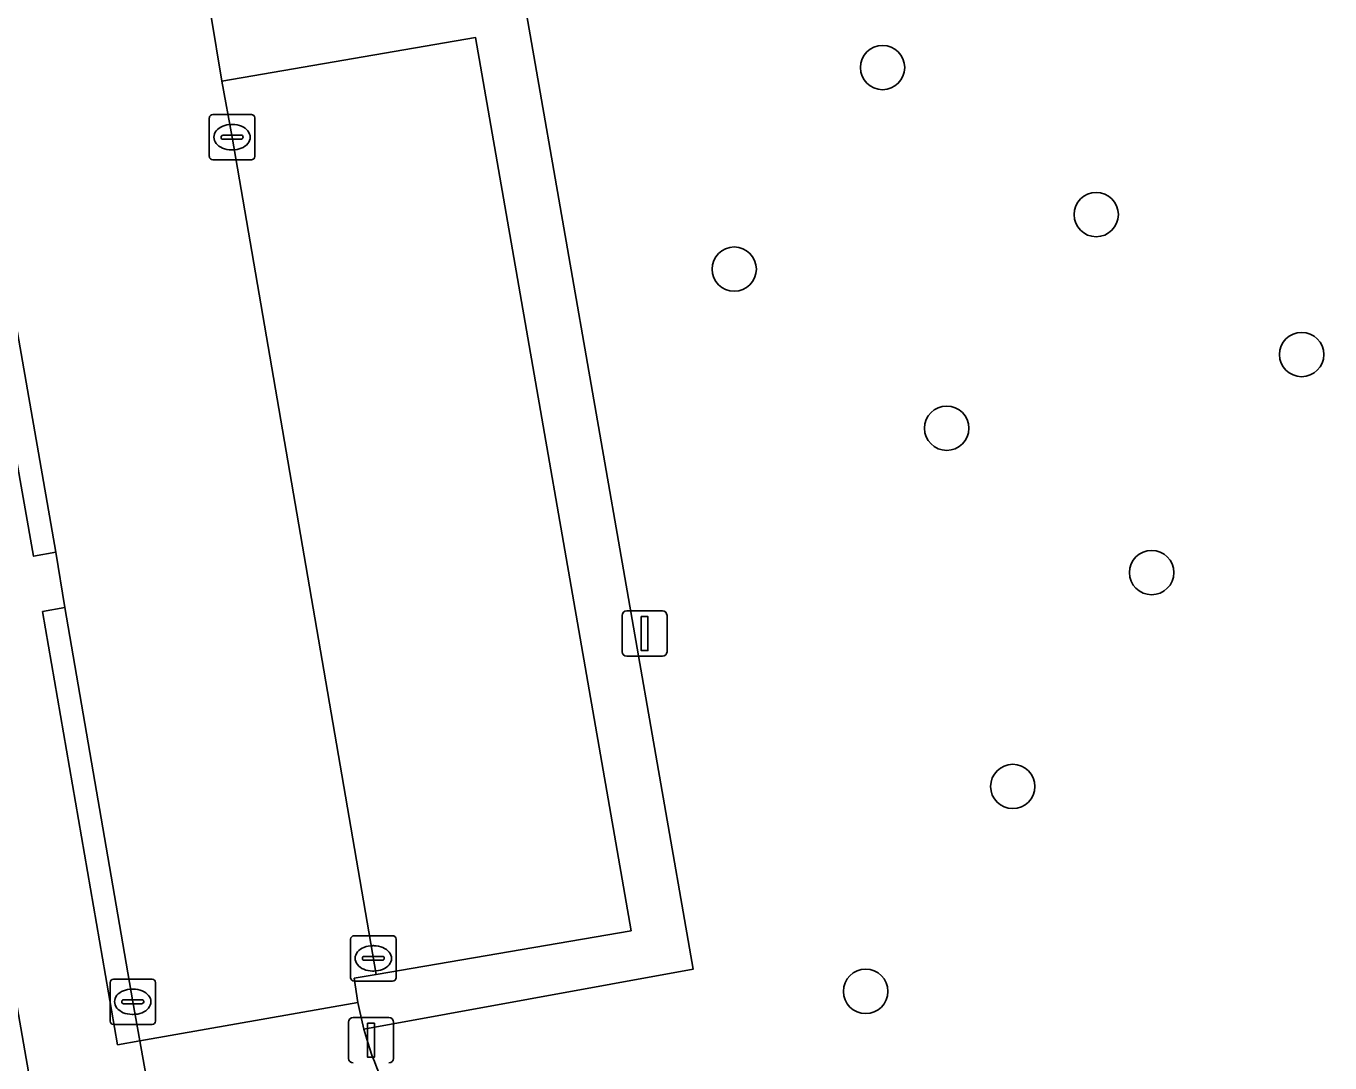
# Model space of a CAD drawing. Extents: x 162879 to 165540, y 384011 to 385181.
# Drawn here: x 164320.28 to 164349.04, y 384898.04 to 384920.91 of the extents above; entities that cross this region are included whole.
import ezdxf

# ---------------------------------------------------------------- set-up
doc = ezdxf.new("R2010")
doc.units = 0
for name, color, linetype in [('IMGEO_Afsluitpaal', 7, 'Continuous'), ('IMGEO_Boom', 7, 'Continuous'), ('IMGEO_Groenvoorziening', 7, 'Continuous'), ('IMGEO_Haag', 7, 'Continuous'), ('IMGEO_Kolk', 7, 'Continuous'), ('IMGEO_Lichtmast', 7, 'Continuous'), ('IMGEO_Parkeervlak_open', 7, 'Continuous'), ('IMGEO_Rijbaan_lokaal_open', 7, 'Continuous'), ('IMGEO_Voetpad_open', 7, 'Continuous')]:
    doc.layers.add(name, color=color, linetype=linetype)

msp = doc.modelspace()

# ---------------------------------------------------------------- linework, layer by layer
at = {"layer": 'IMGEO_Afsluitpaal'}
for p, q in [((164327.398, 384898.135), (164327.398, 384898.935)), ((164327.398, 384898.935), (164327.398, 384898.135)), ((164327.498, 384899.035), (164328.288, 384899.035)), ((164328.288, 384899.035), (164327.498, 384899.035)), ((164328.388, 384898.935), (164328.388, 384898.135)), ((164328.388, 384898.135), (164328.388, 384898.935))]:
    msp.add_line(p, q, dxfattribs=at)
msp.add_lwpolyline([(164327.818, 384898.91), (164327.968, 384898.91), (164327.968, 384898.16), (164327.818, 384898.16), (164327.818, 384898.91)], dxfattribs=at)
for centre, start, end in [((164327.498, 384898.935), 90, 180), ((164327.498, 384898.935), 90, 180), ((164328.288, 384898.935), 0, 90), ((164328.288, 384898.935), 360, 90), ((164327.498, 384898.135), 180, 270), ((164327.498, 384898.135), 180, 270), ((164328.288, 384898.135), 270, 0), ((164328.288, 384898.135), 270, 0)]:
    msp.add_arc(centre, 0.1, start, end, dxfattribs=at)
at = {"layer": 'IMGEO_Boom'}
for centre in [(164339.176, 384919.992), (164343.889, 384916.748), (164335.904, 384915.545), (164348.421, 384913.661), (164340.591, 384912.035), (164345.112, 384908.851), (164342.048, 384904.133), (164338.804, 384899.614)]:
    msp.add_circle(centre, 0.489, dxfattribs=at)
at = {"layer": 'IMGEO_Groenvoorziening'}
msp.add_lwpolyline([(164467.132, 384966.15), (164446.716, 384962.145), (164442.258, 384959.687), (164431.338, 384957.031), (164427.733, 384958.924), (164418.708, 384958.06), (164413.79, 384959.457), (164407.984, 384958.459), (164408.469, 384955.043), (164408.764, 384955.094), (164409.059, 384953.421), (164411.011, 384942.36), (164336.268, 384929.356), (164334.073, 384942.077), (164327.87, 384940.992), (164334.997, 384900.103), (164327.736, 384898.783), (164327.779, 384898.632)], dxfattribs=at)
msp.add_lwpolyline([(164327.736, 384898.783), (164334.997, 384900.103), (164327.87, 384940.992), (164320.602, 384939.733), (164320.693, 384939.031), (164320.833, 384938.309), (164321.331, 384938.385), (164326.955, 384939.363), (164329.937, 384922.139), (164324.357, 384921.16), (164324.601, 384919.694), (164330.199, 384920.653), (164333.63, 384900.951), (164328.006, 384899.985), (164327.521, 384899.903), (164327.605, 384899.369), (164327.63, 384899.235)], close=True, dxfattribs=at)
msp.add_arc((164333.478, 384900.196), 5.91, 195.3438, 287.3482, dxfattribs=at)
at = {"layer": 'IMGEO_Haag'}
msp.add_lwpolyline([(164327.736, 384898.783), (164334.997, 384900.103), (164327.87, 384940.992), (164320.602, 384939.733), (164320.693, 384939.031), (164320.833, 384938.309), (164321.331, 384938.385), (164326.955, 384939.363), (164329.937, 384922.139), (164324.357, 384921.16), (164324.601, 384919.694), (164330.199, 384920.653), (164333.63, 384900.951), (164328.006, 384899.985), (164327.521, 384899.903), (164327.605, 384899.369), (164327.63, 384899.235)], close=True, dxfattribs=at)
at = {"layer": 'IMGEO_Kolk'}
for p, q in [((164324.326, 384918.029), (164324.326, 384918.881)), ((164324.401, 384918.955), (164325.253, 384918.955)), ((164325.327, 384918.881), (164325.327, 384918.029)), ((164324.628, 384918.498), (164325.026, 384918.498)), ((164324.814, 384918.735), (164324.839, 384918.735)), ((164324.585, 384918.449), (164324.585, 384918.461)), ((164325.023, 384918.412), (164324.625, 384918.412)), ((164325.069, 384918.461), (164325.069, 384918.449)), ((164325.253, 384917.955), (164324.401, 384917.955)), ((164324.837, 384918.175), (164324.812, 384918.175)), ((164327.443, 384899.916), (164327.443, 384900.768)), ((164327.518, 384900.842), (164328.37, 384900.842)), ((164328.444, 384900.768), (164328.444, 384899.916)), ((164327.745, 384900.385), (164328.143, 384900.385)), ((164327.931, 384900.622), (164327.956, 384900.622)), ((164327.702, 384900.336), (164327.702, 384900.348)), ((164328.14, 384900.299), (164327.742, 384900.299)), ((164328.186, 384900.348), (164328.186, 384900.336)), ((164322.136, 384898.959), (164322.136, 384899.811)), ((164322.211, 384899.885), (164323.063, 384899.885)), ((164323.137, 384899.811), (164323.137, 384898.959)), ((164328.37, 384899.842), (164327.518, 384899.842)), ((164327.954, 384900.062), (164327.929, 384900.062)), ((164322.624, 384899.665), (164322.649, 384899.665)), ((164322.395, 384899.379), (164322.395, 384899.391)), ((164322.833, 384899.342), (164322.435, 384899.342)), ((164322.438, 384899.428), (164322.836, 384899.428)), ((164322.879, 384899.391), (164322.879, 384899.379)), ((164322.647, 384899.105), (164322.622, 384899.105)), ((164323.063, 384898.885), (164322.211, 384898.885))]:
    msp.add_line(p, q, dxfattribs=at)
for points in [[(164324.326, 384918.029), (164324.326, 384918.881)], [(164324.401, 384918.955), (164325.253, 384918.955)], [(164325.327, 384918.881), (164325.327, 384918.029)], [(164325.253, 384917.955), (164324.401, 384917.955)], [(164327.443, 384899.916), (164327.443, 384900.768)], [(164327.518, 384900.842), (164328.37, 384900.842)], [(164328.444, 384900.768), (164328.444, 384899.916)], [(164322.136, 384898.959), (164322.136, 384899.811)], [(164322.211, 384899.885), (164323.063, 384899.885)], [(164323.137, 384899.811), (164323.137, 384898.959)], [(164328.37, 384899.842), (164327.518, 384899.842)], [(164323.063, 384898.885), (164322.211, 384898.885)]]:
    msp.add_lwpolyline(points, dxfattribs=at)
for centre, radius, start, end in [((164324.403, 384918.879), 0.0765, 91.552, 178.448), ((164324.403, 384918.879), 0.0765, 91.552, 178.448), ((164325.251, 384918.879), 0.0765, 1.552, 88.448), ((164325.251, 384918.879), 0.0765, 1.552, 88.448), ((164324.625, 384918.458), 0.0403, 85.8775, 175.7526), ((164325.03, 384918.46), 0.0386, 1.7309, 96.639), ((164324.622, 384918.448), 0.0366, 178.938, 274.7102), ((164325.026, 384918.455), 0.043, 264.8664, 352.4533), ((164324.403, 384918.031), 0.0765, 181.552, 268.448), ((164324.403, 384918.031), 0.0765, 181.552, 268.448), ((164325.251, 384918.031), 0.0765, 271.552, 358.448), ((164325.251, 384918.031), 0.0765, 271.552, 358.448), ((164327.52, 384900.766), 0.0765, 91.552, 178.448), ((164327.52, 384900.766), 0.0765, 91.552, 178.448), ((164328.368, 384900.766), 0.0765, 1.552, 88.448), ((164328.368, 384900.766), 0.0765, 1.552, 88.448), ((164327.742, 384900.345), 0.0403, 85.8775, 175.7526), ((164328.147, 384900.347), 0.0386, 1.7309, 96.639), ((164327.739, 384900.335), 0.0366, 178.938, 274.7102), ((164328.143, 384900.342), 0.043, 264.8664, 352.4533), ((164322.213, 384899.809), 0.0765, 91.552, 178.448), ((164322.213, 384899.809), 0.0765, 91.552, 178.448), ((164323.061, 384899.809), 0.0765, 1.552, 88.448), ((164323.061, 384899.809), 0.0765, 1.552, 88.448), ((164327.52, 384899.918), 0.0765, 181.552, 268.448), ((164327.52, 384899.918), 0.0765, 181.552, 268.448), ((164328.368, 384899.918), 0.0765, 271.552, 358.448), ((164328.368, 384899.918), 0.0765, 271.552, 358.448), ((164322.435, 384899.388), 0.0403, 85.8775, 175.7526), ((164322.432, 384899.378), 0.0366, 178.938, 274.7102), ((164322.836, 384899.385), 0.043, 264.8664, 352.4533), ((164322.84, 384899.39), 0.0386, 1.7309, 96.639), ((164322.213, 384898.961), 0.0765, 181.552, 268.448), ((164322.213, 384898.961), 0.0765, 181.552, 268.448), ((164323.061, 384898.961), 0.0765, 271.552, 358.448), ((164323.061, 384898.961), 0.0765, 271.552, 358.448)]:
    msp.add_arc(centre, radius, start, end, dxfattribs=at)
for centre, major_axis, ratio, start_param, end_param in [((164324.813, 384918.455), (-0.387, 0.002), 0.722429, 4.712389, 7.853982), ((164324.838, 384918.455), (-0.39, 0.002), 0.717154, 1.570796, 4.712389), ((164327.93, 384900.342), (-0.387, 0.002), 0.722429, 4.712389, 7.853982), ((164327.955, 384900.342), (-0.39, 0.002), 0.717154, 1.570796, 4.712389), ((164322.623, 384899.385), (-0.387, 0.002), 0.722429, 4.712389, 7.853982), ((164322.648, 384899.385), (-0.39, 0.002), 0.717154, 1.570796, 4.712389)]:
    msp.add_ellipse(centre, major_axis=major_axis, ratio=ratio, start_param=start_param, end_param=end_param, dxfattribs=at)
at = {"layer": 'IMGEO_Lichtmast'}
for p, q in [((164333.432, 384907.106), (164333.432, 384907.906)), ((164333.432, 384907.906), (164333.432, 384907.106)), ((164333.532, 384908.006), (164334.322, 384908.006)), ((164334.322, 384908.006), (164333.532, 384908.006)), ((164334.422, 384907.906), (164334.422, 384907.106)), ((164334.422, 384907.106), (164334.422, 384907.906)), ((164334.322, 384907.006), (164333.532, 384907.006)), ((164333.532, 384907.006), (164334.322, 384907.006))]:
    msp.add_line(p, q, dxfattribs=at)
msp.add_lwpolyline([(164333.852, 384907.881), (164334.002, 384907.881), (164334.002, 384907.131), (164333.852, 384907.131), (164333.852, 384907.881)], dxfattribs=at)
for centre, start, end in [((164333.532, 384907.906), 90, 180), ((164333.532, 384907.906), 90, 180), ((164334.322, 384907.906), 0, 90), ((164334.322, 384907.906), 360, 90), ((164333.532, 384907.106), 180, 270), ((164333.532, 384907.106), 180, 270), ((164334.322, 384907.106), 270, 0), ((164334.322, 384907.106), 270, 0)]:
    msp.add_arc(centre, 0.1, start, end, dxfattribs=at)
at = {"layer": 'IMGEO_Parkeervlak_open'}
msp.add_lwpolyline([(164324.601, 384919.694), (164324.829, 384918.455), (164328.006, 384899.985), (164333.63, 384900.951), (164330.199, 384920.653)], close=True, dxfattribs=at)
at = {"layer": 'IMGEO_Rijbaan_lokaal_open'}
msp.add_lwpolyline([(164328.006, 384899.985), (164324.829, 384918.455), (164324.601, 384919.694), (164324.357, 384921.16), (164321.51, 384937.411), (164321.331, 384938.385), (164320.833, 384938.309), (164320.693, 384939.031), (164315.856, 384938.187), (164315.956, 384937.797), (164319.463, 384917.728), (164320.941, 384909.299), (164321.141, 384908.078), (164322.636, 384899.385), (164322.796, 384898.523), (164327.605, 384899.369), (164327.521, 384899.903)], close=True, dxfattribs=at)
msp.add_lwpolyline([(164327.779, 384898.632), (164327.736, 384898.783), (164327.63, 384899.235), (164327.605, 384899.369), (164322.796, 384898.523), (164322.925, 384897.778), (164325.505, 384883.017), (164325.766, 384881.521), (164325.882, 384880.904), (164330.723, 384881.732), (164330.654, 384882.354)], dxfattribs=at)
msp.add_arc((164333.478, 384900.196), 5.91, 195.3438, 287.3482, dxfattribs=at)
at = {"layer": 'IMGEO_Voetpad_open'}
msp.add_lwpolyline([(164325.766, 384881.521), (164325.505, 384883.017), (164322.925, 384897.778), (164322.796, 384898.523), (164322.304, 384898.438), (164320.649, 384907.993), (164321.141, 384908.078), (164320.941, 384909.299), (164320.449, 384909.213), (164315.227, 384938.826), (164314.729, 384938.746), (164314.586, 384939.406), (164313.128, 384939.147), (164322.75, 384883.999), (164322.998, 384882.594), (164323.847, 384877.796)], dxfattribs=at)
for points in [[(164322.75, 384883.999), (164313.128, 384939.147), (164309.731, 384938.57), (164319.33, 384883.488)], [(164315.856, 384938.187), (164315.719, 384938.912), (164315.227, 384938.826), (164320.449, 384909.213), (164320.941, 384909.299), (164319.463, 384917.728), (164315.956, 384937.797)], [(164321.141, 384908.078), (164320.649, 384907.993), (164322.304, 384898.438), (164322.796, 384898.523), (164322.636, 384899.385)]]:
    msp.add_lwpolyline(points, close=True, dxfattribs=at)

doc.saveas('drawing.dxf')
